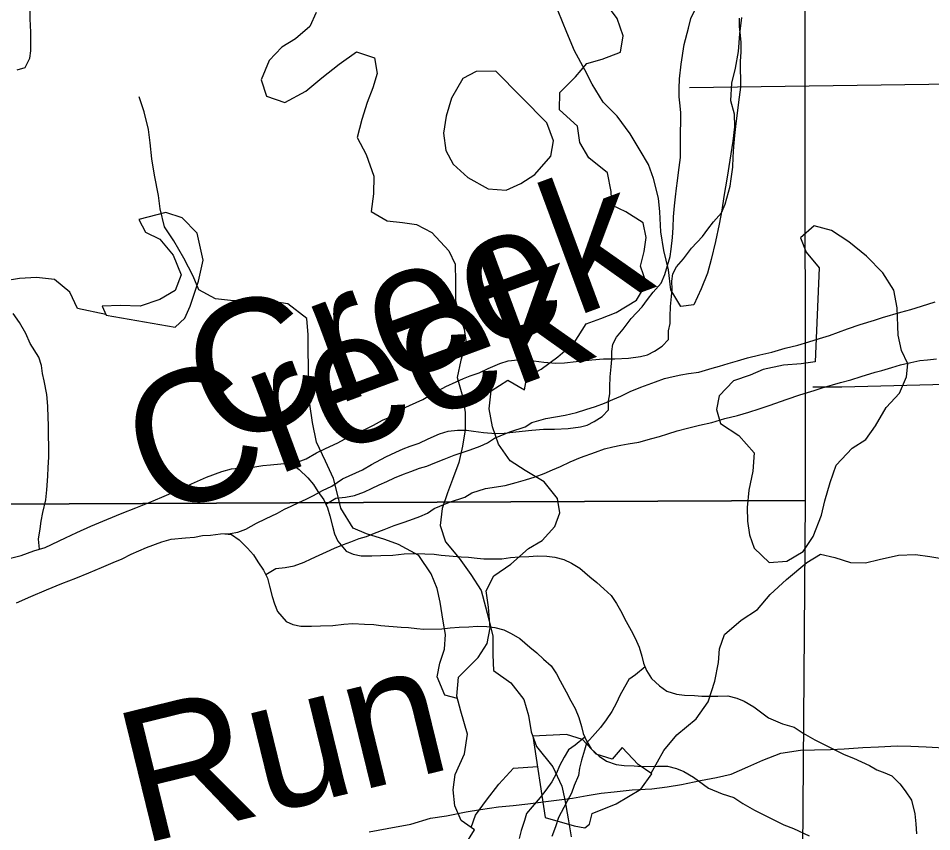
# Model space of a CAD drawing. Extents: x -21.1 to 50.3, y 0 to 22.1.
# Drawn here: x 7.902 to 8.559, y 17.901 to 18.486 of the extents above; entities that cross this region are included whole.
import ezdxf

# ---------------------------------------------------------------- set-up
doc = ezdxf.new("R2010")
doc.units = 0
for name, color, linetype in [('GM_X_City_Street', 7, 'Continuous'), ('GM_X_Major_Lake', 7, 'Continuous'), ('GM_X_Minor_Lake', 7, 'Continuous'), ('GM_X_Minor_River', 7, 'Continuous'), ('GM_X_Minor_River_Text', 7, 'Continuous'), ('GM_X_Section', 7, 'Continuous')]:
    doc.layers.add(name, color=color, linetype=linetype)

msp = doc.modelspace()

# ---------------------------------------------------------------- linework, layer by layer
at = {"layer": 'GM_X_City_Street'}
msp.add_line((8.38467, 18.43604), (8.9, 18.44311), dxfattribs=at)
msp.add_lwpolyline([(8.47328, 18.22088), (8.49404, 18.22088), (8.6626, 18.22527), (8.76114, 18.22611), (8.82796, 18.2278), (8.9, 18.22898)], dxfattribs=at)
at = {"layer": 'GM_X_Major_Lake'}
for points in [[(8.11609, 18.48998), (8.11153, 18.47974), (8.10129, 18.47101), (8.09143, 18.46494), (8.08233, 18.45546), (8.07664, 18.44143), (8.08042, 18.42967), (8.09369, 18.42512), (8.10886, 18.43347), (8.12023, 18.44295), (8.13275, 18.45281), (8.14526, 18.46154), (8.15815, 18.45737), (8.16003, 18.44599), (8.157, 18.43575), (8.15282, 18.42513), (8.14902, 18.41299), (8.1456, 18.4001), (8.15204, 18.38796), (8.15772, 18.37241), (8.15733, 18.35952), (8.15581, 18.347), (8.16718, 18.34017), (8.17817, 18.33904), (8.1884, 18.33752), (8.19939, 18.33183), (8.21152, 18.31856), (8.21606, 18.30908), (8.21643, 18.29656), (8.21642, 18.28291), (8.21869, 18.27343), (8.22248, 18.26243), (8.22399, 18.25257), (8.22019, 18.24005), (8.21753, 18.22754), (8.22132, 18.21426), (8.2232, 18.20251), (8.22319, 18.18999), (8.22129, 18.17823), (8.21863, 18.16647), (8.21408, 18.15434), (8.21066, 18.14486), (8.20686, 18.13348), (8.20534, 18.12134), (8.20913, 18.10958), (8.21897, 18.09783), (8.22731, 18.08607), (8.23488, 18.07469)], [(8.42198, 18.48622), (8.42046, 18.47446), (8.4197, 18.46195), (8.41741, 18.44981), (8.41476, 18.43919), (8.41399, 18.42667), (8.41664, 18.41719), (8.41701, 18.40771), (8.41587, 18.39747), (8.41359, 18.38382), (8.41168, 18.37168), (8.4094, 18.35765), (8.40788, 18.34779), (8.40598, 18.33792), (8.40332, 18.32541), (8.40028, 18.31251), (8.39762, 18.30265), (8.39307, 18.29127), (8.38775, 18.27989), (8.37828, 18.27875), (8.37108, 18.29051), (8.36958, 18.30492), (8.36617, 18.31896), (8.3639, 18.33223), (8.36315, 18.34664), (8.3624, 18.3565), (8.35862, 18.37054), (8.35521, 18.38077), (8.34915, 18.39064), (8.34196, 18.40277), (8.33249, 18.41529), (8.32264, 18.42553), (8.31468, 18.43842), (8.30938, 18.44866), (8.30181, 18.46231), (8.29651, 18.47559), (8.29008, 18.49076)], [(8.24525, 18.44767), (8.23122, 18.44742), (8.22169, 18.44258), (8.21359, 18.42823), (8.20968, 18.41537), (8.20766, 18.40326), (8.20944, 18.39072), (8.21465, 18.38081), (8.22517, 18.37123), (8.23988, 18.36313), (8.25276, 18.36226), (8.26342, 18.36709), (8.27334, 18.37345), (8.28484, 18.38662), (8.28684, 18.3976), (8.28204, 18.41054)], [(8.28204, 18.41054), (8.24525, 18.44767)], [(8.47485, 18.23884), (8.46498, 18.23741), (8.45208, 18.2364), (8.43764, 18.23349), (8.42813, 18.22941), (8.41633, 18.22534), (8.40599, 18.21444), (8.404, 18.20459), (8.40694, 18.1947), (8.42012, 18.18586), (8.43099, 18.17362), (8.43011, 18.16035), (8.42732, 18.14672), (8.42606, 18.13422), (8.42634, 18.12435), (8.42776, 18.11448), (8.43108, 18.10496), (8.44197, 18.09462), (8.4545, 18.09565), (8.46632, 18.10274), (8.47362, 18.1133), (8.47946, 18.1288), (8.48184, 18.13902), (8.48575, 18.15226), (8.49005, 18.16474), (8.50154, 18.17677), (8.51146, 18.18312), (8.51838, 18.19292), (8.52609, 18.20613), (8.53566, 18.21628), (8.54071, 18.228), (8.54156, 18.23747), (8.5371, 18.247), (8.53455, 18.25802), (8.53399, 18.27775), (8.53146, 18.29029), (8.52362, 18.30288), (8.51198, 18.31474), (8.49919, 18.3251), (8.48676, 18.33318), (8.47429, 18.33671), (8.46435, 18.32808), (8.46841, 18.3178), (8.47778, 18.30633)], [(8.47778, 18.30633), (8.47485, 18.23884)], [(8.23488, 18.07469), (8.23791, 18.06294), (8.24056, 18.05269), (8.2432, 18.0417), (8.2432, 18.02842), (8.24357, 18.01704), (8.25607, 18.00832), (8.26554, 17.99619), (8.26895, 17.98481), (8.27084, 17.97305), (8.27462, 17.96243), (8.28636, 17.94802), (8.2928, 17.93399), (8.29507, 17.92413), (8.29734, 17.91048), (8.29961, 17.89758)]]:
    msp.add_lwpolyline(points, dxfattribs=at)
at = {"layer": 'GM_X_Minor_Lake'}
for points in [[(8.01486, 18.26391), (8.02174, 18.2703), (8.02562, 18.27899), (8.03148, 18.29676), (8.03504, 18.3119), (8.03068, 18.33129), (8.01979, 18.34239), (8.00808, 18.34629), (7.98869, 18.34115), (7.99353, 18.33201), (8.00372, 18.32698), (8.01346, 18.31551), (8.01901, 18.30143), (8.01473, 18.29009), (8.00368, 18.28374), (7.9896, 18.27894), (7.97558, 18.27944), (7.9623, 18.27881), (7.96528, 18.27233)], [(7.96528, 18.27233), (8.01486, 18.26391)], [(8.28083, 17.91144), (8.30175, 17.90555), (8.30935, 17.90411), (8.31274, 17.9068), (8.31457, 17.91441), (8.33196, 17.92142), (8.34971, 17.93184), (8.35758, 17.94293), (8.34765, 17.94968), (8.33616, 17.96173), (8.32902, 17.9533), (8.3176, 17.957), (8.30764, 17.96754), (8.29623, 17.97123), (8.27195, 17.96987)], [(8.27195, 17.96987), (8.28083, 17.91144)]]:
    msp.add_lwpolyline(points, dxfattribs=at)
at = {"layer": 'GM_X_Minor_River'}
for points in [[(7.90126, 18.44871), (7.90696, 18.45026), (7.91035, 18.45712), (7.91108, 18.46244), (7.91101, 18.47573), (7.91058, 18.48523), (7.91055, 18.49017), (7.91089, 18.49815), (7.91083, 18.50727), (7.90962, 18.51979), (7.9088, 18.53157), (7.90762, 18.53802), (7.9072, 18.54409), (7.90641, 18.54979), (7.906, 18.55587), (7.9052, 18.56232), (7.9044, 18.56915), (7.90322, 18.57599), (7.90204, 18.58244), (7.90048, 18.58965)], [(8.22257, 17.89076), (8.23006, 17.9026), (8.22051, 17.90935), (8.21586, 17.91995), (8.21462, 17.93133), (8.21604, 17.94236), (8.22273, 17.95725), (8.22488, 17.97132), (8.22018, 17.988), (8.21743, 17.99861), (8.21844, 18.0123), (8.23274, 18.02649), (8.2391, 18.03643), (8.24127, 18.04785), (8.24, 18.06265), (8.23838, 18.07442), (8.24397, 18.0851), (8.25604, 18.09358), (8.26884, 18.10472), (8.27865, 18.11051), (8.28767, 18.12047), (8.29138, 18.13038), (8.28977, 18.14063), (8.28017, 18.1527), (8.26644, 18.16093), (8.25575, 18.16767), (8.2473, 18.17975), (8.24301, 18.19224), (8.24061, 18.20514), (8.24202, 18.21807), (8.25409, 18.22578), (8.26592, 18.21867), (8.26773, 18.22819), (8.27793, 18.2336), (8.28999, 18.24246), (8.30167, 18.25245), (8.31027, 18.2662), (8.32086, 18.2701), (8.33183, 18.27438), (8.34655, 18.28326), (8.35365, 18.29511), (8.34936, 18.3076), (8.35192, 18.31827), (8.35335, 18.32816), (8.35136, 18.33878), (8.33877, 18.34664), (8.32886, 18.35149), (8.32839, 18.36136), (8.32561, 18.37464), (8.31223, 18.38553), (8.30569, 18.39649), (8.30406, 18.40825), (8.29105, 18.41991), (8.29132, 18.43245), (8.30261, 18.44357), (8.31087, 18.45315), (8.32185, 18.45629), (8.33508, 18.46135), (8.33687, 18.47315), (8.33259, 18.48565), (8.32299, 18.49848)], [(8.12751, 18.14946), (8.13509, 18.15482), (8.14952, 18.16136), (8.15597, 18.16519), (8.16622, 18.17057), (8.17343, 18.17403), (8.17875, 18.17633), (8.18368, 18.17826), (8.19014, 18.18057), (8.1966, 18.18365), (8.20495, 18.18712), (8.21103, 18.18905), (8.21788, 18.18985), (8.22435, 18.18988), (8.2293, 18.18915), (8.23654, 18.18805), (8.2453, 18.18734), (8.25138, 18.18775), (8.25976, 18.18856), (8.27117, 18.18976), (8.27954, 18.19057), (8.28753, 18.19061), (8.29743, 18.19104), (8.30617, 18.19223), (8.31112, 18.1934), (8.31605, 18.19609), (8.32174, 18.19954), (8.32628, 18.2045), (8.32625, 18.21058), (8.32736, 18.2159), (8.32733, 18.22084), (8.32767, 18.22806), (8.32839, 18.23528), (8.32874, 18.24061), (8.32871, 18.2463), (8.32944, 18.25163), (8.33208, 18.25658), (8.337, 18.2623), (8.34267, 18.26993), (8.35061, 18.27833), (8.35439, 18.28368), (8.35855, 18.28902), (8.36422, 18.2955), (8.36685, 18.3016), (8.37059, 18.31454), (8.37132, 18.31986), (8.37241, 18.32822), (8.37275, 18.33544), (8.37309, 18.34304), (8.37381, 18.35102), (8.37453, 18.35748), (8.37526, 18.36357), (8.37599, 18.36889), (8.37672, 18.37497), (8.37818, 18.38562), (8.37808, 18.40423), (8.37842, 18.41107), (8.37838, 18.41791), (8.37798, 18.42285), (8.37718, 18.4293), (8.37715, 18.43538), (8.37749, 18.44222), (8.37857, 18.45286), (8.38078, 18.46693), (8.38376, 18.47872), (8.38562, 18.48557), (8.38976, 18.49433)], [(8.1708, 18.19997), (8.17838, 18.20534), (8.19281, 18.21187), (8.19926, 18.21571), (8.20951, 18.22108), (8.21672, 18.22454), (8.22204, 18.22685), (8.22697, 18.22878), (8.23343, 18.23109), (8.23988, 18.23417), (8.24824, 18.23763), (8.25432, 18.23956), (8.26117, 18.24036), (8.26764, 18.2404), (8.27259, 18.23967), (8.27983, 18.23856), (8.28859, 18.23785), (8.29467, 18.23827), (8.30304, 18.23907), (8.31446, 18.24027), (8.32283, 18.24108), (8.33082, 18.24113), (8.34072, 18.24156), (8.34946, 18.24275), (8.3544, 18.24392), (8.35934, 18.2466), (8.36503, 18.25005), (8.36957, 18.25502), (8.36954, 18.26109), (8.37065, 18.26642), (8.37062, 18.27136), (8.37096, 18.27858), (8.37168, 18.2858), (8.37203, 18.29112), (8.372, 18.29682), (8.37273, 18.30214), (8.37537, 18.30709), (8.38029, 18.31282), (8.38595, 18.32045), (8.3939, 18.32885), (8.39768, 18.33419), (8.40183, 18.33953), (8.40751, 18.34602), (8.41014, 18.35211), (8.41387, 18.36505), (8.41461, 18.37037), (8.4157, 18.37874), (8.41604, 18.38596), (8.41638, 18.39356), (8.4171, 18.40154), (8.41782, 18.408), (8.41855, 18.41408), (8.41928, 18.41941), (8.42001, 18.42549), (8.42147, 18.43613), (8.42137, 18.45475), (8.42171, 18.46159), (8.42167, 18.46842), (8.42127, 18.47336), (8.42047, 18.47981), (8.42043, 18.48589)], [(8.21782, 17.99709), (8.20869, 17.99929), (8.20326, 18.01253), (8.20507, 18.02243), (8.20839, 18.03234), (8.20906, 18.04298), (8.20746, 18.05247), (8.20544, 18.06613), (8.20307, 18.07598), (8.1988, 18.08658), (8.18995, 18.0998), (8.17546, 18.10764), (8.16556, 18.11135), (8.15225, 18.1154), (8.14272, 18.11949), (8.13386, 18.13385), (8.1315, 18.14371), (8.12874, 18.15508), (8.12294, 18.16756), (8.11636, 18.18118), (8.11358, 18.19521), (8.11156, 18.20849), (8.11066, 18.22406), (8.11036, 18.25825), (8.10949, 18.27002), (8.09574, 18.28053), (8.08471, 18.28233), (8.06991, 18.28333), (8.05663, 18.28283), (8.04371, 18.28423), (8.03189, 18.29057), (8.02763, 18.30041), (8.02107, 18.31327), (8.01374, 18.32574), (8.0072, 18.33594), (8.00405, 18.34882), (8.00282, 18.35831), (8.00003, 18.3731), (7.99803, 18.38486), (7.99679, 18.39625), (7.99557, 18.40574), (7.99242, 18.41863), (7.9889, 18.42924)], [(7.96501, 18.27292), (7.94464, 18.27719), (7.93896, 18.28895), (7.92797, 18.29805), (7.91508, 18.29957), (7.90296, 18.2988), (7.8912, 18.29691)], [(8.12311, 18.13661), (8.12319, 18.13665), (8.1304, 18.14087), (8.13724, 18.14167), (8.14371, 18.14284), (8.15093, 18.14554), (8.15586, 18.14785), (8.16156, 18.15054), (8.16687, 18.15285), (8.17257, 18.15554), (8.17902, 18.15823), (8.18434, 18.16016), (8.19042, 18.16248), (8.19574, 18.16402), (8.20143, 18.16633), (8.20827, 18.16903), (8.21549, 18.17173), (8.22195, 18.17405), (8.22689, 18.17559), (8.23411, 18.17829), (8.23942, 18.1806), (8.24435, 18.18405), (8.25536, 18.18866), (8.26638, 18.19214), (8.27132, 18.19521), (8.28119, 18.1983), (8.29526, 18.20066), (8.30325, 18.2026), (8.31009, 18.20454), (8.31693, 18.20686), (8.32339, 18.20917), (8.32946, 18.21187), (8.33516, 18.21418), (8.34199, 18.21763), (8.34958, 18.22072), (8.36022, 18.22457), (8.36668, 18.22689), (8.37276, 18.22844), (8.37847, 18.22961), (8.38379, 18.2304), (8.3914, 18.23158), (8.4009, 18.2343), (8.40622, 18.23584), (8.4123, 18.23778), (8.41914, 18.23971), (8.42636, 18.24165), (8.4351, 18.24398), (8.44384, 18.24593), (8.45335, 18.24864), (8.46247, 18.25097), (8.47045, 18.25329), (8.47805, 18.25562), (8.48527, 18.25793), (8.49818, 18.26256), (8.5073, 18.26565), (8.51756, 18.26875), (8.52326, 18.27068), (8.53656, 18.27455), (8.54379, 18.27649), (8.55139, 18.27881), (8.56126, 18.28191)], [(7.91722, 18.10436), (7.91664, 18.11158), (7.91774, 18.1188), (7.91847, 18.12451), (7.91958, 18.13059), (7.92181, 18.13972), (7.92253, 18.14694), (7.92324, 18.15682), (7.92358, 18.1629), (7.92392, 18.1705), (7.92379, 18.19368), (7.92339, 18.19861), (7.92334, 18.20697), (7.92253, 18.21532), (7.92057, 18.22519), (7.9194, 18.2305), (7.91861, 18.2362), (7.91667, 18.24226), (7.91053, 18.25211), (7.90744, 18.25931), (7.90283, 18.26726), (7.89823, 18.27369)], [(8.07982, 18.08609), (8.0799, 18.08613), (8.08711, 18.09035), (8.09395, 18.09115), (8.10042, 18.09233), (8.10764, 18.09503), (8.11257, 18.09733), (8.11827, 18.10002), (8.12358, 18.10233), (8.12928, 18.10502), (8.13574, 18.10772), (8.14105, 18.10965), (8.14713, 18.11196), (8.15245, 18.11351), (8.15815, 18.11582), (8.16499, 18.11851), (8.1722, 18.12122), (8.17866, 18.12353), (8.1836, 18.12507), (8.19082, 18.12777), (8.19613, 18.13008), (8.20106, 18.13353), (8.21207, 18.13815), (8.22309, 18.14163), (8.22803, 18.1447), (8.2379, 18.14779), (8.25198, 18.15015), (8.25996, 18.15209), (8.2668, 18.15403), (8.27364, 18.15634), (8.2801, 18.15866), (8.28617, 18.16135), (8.29187, 18.16366), (8.2987, 18.16712), (8.3063, 18.1702), (8.31693, 18.17406), (8.32339, 18.17637), (8.32947, 18.17793), (8.33518, 18.1791), (8.3405, 18.17989), (8.34811, 18.18107), (8.35761, 18.18378), (8.36293, 18.18533), (8.36901, 18.18726), (8.37585, 18.1892), (8.38307, 18.19114), (8.39181, 18.19347), (8.40056, 18.19541), (8.41006, 18.19812), (8.41918, 18.20045), (8.42716, 18.20278), (8.43476, 18.2051), (8.44198, 18.20742), (8.4549, 18.21205), (8.46402, 18.21514), (8.47427, 18.21823), (8.47997, 18.22017), (8.49327, 18.22404), (8.5005, 18.22598), (8.5081, 18.2283), (8.51798, 18.23139), (8.52292, 18.23256), (8.53014, 18.23488), (8.53622, 18.23681), (8.54382, 18.23837), (8.55028, 18.23993), (8.55561, 18.24034), (8.56208, 18.24113)], [(7.8935, 18.09702), (7.90414, 18.09973), (7.91326, 18.1032), (7.92124, 18.10553), (7.93604, 18.11245), (7.94402, 18.11629), (7.95427, 18.1209), (7.96566, 18.12552), (7.97668, 18.13015), (7.98655, 18.134), (7.99604, 18.13785), (8.00516, 18.1417), (8.01351, 18.14516), (8.01997, 18.14786), (8.02642, 18.15131), (8.03743, 18.15593), (8.04845, 18.16017), (8.05529, 18.16211), (8.06556, 18.16292), (8.07203, 18.16334), (8.07774, 18.16451), (8.08344, 18.16492), (8.09067, 18.16572), (8.09752, 18.16614), (8.10323, 18.16693), (8.10892, 18.16924), (8.11651, 18.17346), (8.12297, 18.17654), (8.1317, 18.18077), (8.13663, 18.18345), (8.14157, 18.18576), (8.14688, 18.18845), (8.1522, 18.19076), (8.15751, 18.19345), (8.16396, 18.1969), (8.1708, 18.19997)], [(8.09377, 18.16591), (8.09867, 18.16539), (8.10402, 18.16162), (8.11014, 18.15557), (8.11436, 18.15066), (8.11743, 18.14574), (8.12165, 18.13968), (8.12434, 18.134), (8.1259, 18.12831), (8.12785, 18.12072), (8.1294, 18.11541), (8.13171, 18.1101), (8.13784, 18.10292), (8.1428, 18.10067), (8.14852, 18.09956), (8.15613, 18.0996), (8.1626, 18.09964), (8.17135, 18.10007), (8.17934, 18.10087), (8.18581, 18.10129), (8.19419, 18.10095), (8.20104, 18.10061), (8.20599, 18.09988), (8.22046, 18.09882), (8.22579, 18.09847), (8.23189, 18.09774), (8.23684, 18.09739), (8.24978, 18.09746), (8.25587, 18.09825), (8.26233, 18.09867), (8.26918, 18.09909), (8.27527, 18.0995), (8.28213, 18.09916), (8.28784, 18.09843), (8.29432, 18.09695), (8.29966, 18.09432), (8.30577, 18.09055), (8.31304, 18.08451), (8.31801, 18.08036), (8.32298, 18.07583), (8.32834, 18.07092), (8.33218, 18.06524), (8.33487, 18.06032), (8.3391, 18.05237), (8.34256, 18.04593), (8.34564, 18.04024), (8.34834, 18.0338), (8.35028, 18.02735), (8.35145, 18.02242), (8.35376, 18.01712), (8.35722, 18.01144), (8.36296, 18.00615), (8.36831, 18.00238), (8.37517, 18.00014), (8.38089, 17.99941), (8.38812, 17.99907), (8.39345, 17.99872), (8.40487, 17.99878), (8.4121, 17.99882), (8.41858, 17.99734), (8.42392, 17.99509), (8.4308, 17.99095), (8.4415, 17.98303), (8.45142, 17.9789), (8.45981, 17.97629), (8.4663, 17.97215), (8.4747, 17.96726), (8.48616, 17.96162), (8.4957, 17.95674), (8.50256, 17.95411), (8.51401, 17.94886), (8.51936, 17.94585), (8.52508, 17.9436), (8.53004, 17.94135), (8.53578, 17.93568), (8.53962, 17.93077), (8.54422, 17.92395), (8.54656, 17.91409), (8.54736, 17.90687), (8.54778, 17.89966)], [(7.90073, 18.06577), (7.91098, 18.07039), (7.92237, 18.07501), (7.93339, 18.07963), (7.94326, 18.08348), (7.95276, 18.08733), (7.96187, 18.09118), (7.97023, 18.09465), (7.97668, 18.09734), (7.98313, 18.1008), (7.99415, 18.10542), (8.00516, 18.10966), (8.012, 18.11159), (8.02227, 18.11241), (8.02874, 18.11282), (8.03445, 18.114), (8.04016, 18.11441), (8.04738, 18.11521), (8.05423, 18.11562), (8.05994, 18.11642), (8.06563, 18.11873), (8.07322, 18.12295), (8.07968, 18.12602), (8.08841, 18.13025), (8.09334, 18.13294), (8.09828, 18.13524), (8.10359, 18.13793), (8.10891, 18.14024), (8.11422, 18.14293), (8.12067, 18.14638), (8.12751, 18.14946)], [(8.05048, 18.1154), (8.05538, 18.11487), (8.06073, 18.1111), (8.06685, 18.10506), (8.07107, 18.10014), (8.07414, 18.09522), (8.07836, 18.08916), (8.08106, 18.08348), (8.08261, 18.07779), (8.08456, 18.07021), (8.08611, 18.0649), (8.08842, 18.05959), (8.09455, 18.0524), (8.09951, 18.05015), (8.10523, 18.04904), (8.11284, 18.04909), (8.11931, 18.04912), (8.12806, 18.04955), (8.13605, 18.05035), (8.14252, 18.05077), (8.1509, 18.05044), (8.15775, 18.05009), (8.1627, 18.04936), (8.17717, 18.0483), (8.1825, 18.04795), (8.1886, 18.04722), (8.19355, 18.04687), (8.20649, 18.04694), (8.21258, 18.04774), (8.21905, 18.04815), (8.2259, 18.04857), (8.23198, 18.04898), (8.23884, 18.04864), (8.24455, 18.04791), (8.25103, 18.04643), (8.25637, 18.0438), (8.26249, 18.04004), (8.26975, 18.034), (8.27472, 18.02984), (8.2797, 18.02531), (8.28505, 18.0204), (8.28889, 18.01473), (8.29158, 18.0098), (8.29581, 18.00185), (8.29927, 17.99541), (8.30235, 17.98973), (8.30505, 17.98329), (8.30699, 17.97684), (8.30816, 17.9719), (8.31047, 17.9666), (8.31393, 17.96092), (8.31967, 17.95563), (8.32502, 17.95186), (8.33188, 17.94962), (8.3376, 17.94889), (8.34483, 17.94855), (8.35016, 17.9482), (8.36158, 17.94827), (8.36881, 17.94831), (8.37529, 17.94682), (8.38063, 17.94457), (8.38751, 17.94043), (8.39821, 17.93251), (8.40813, 17.92839), (8.41652, 17.92578), (8.42302, 17.92163), (8.43142, 17.91674), (8.44287, 17.91111), (8.45241, 17.90622), (8.45927, 17.9036), (8.47072, 17.89834)], [(8.35705, 17.94329), (8.36615, 17.95973), (8.37554, 17.97083), (8.38948, 17.98236), (8.3981, 17.9946), (8.40289, 18.00946), (8.40543, 18.02279), (8.4061, 18.03267), (8.4098, 18.04296), (8.42185, 18.05334), (8.43355, 18.06104), (8.44256, 18.07177), (8.45423, 18.08251), (8.46892, 18.09481), (8.47873, 18.1006), (8.489, 18.09842), (8.50041, 18.09473), (8.51104, 18.09445), (8.52089, 18.09682), (8.5349, 18.09999), (8.54704, 18.10048), (8.5573, 18.09906), (8.57212, 18.09654)], [(8.35261, 18.01977), (8.34579, 18.01403), (8.34086, 18.01059), (8.33784, 18.00525), (8.33445, 17.99916), (8.33219, 17.99382), (8.3288, 17.98773), (8.32465, 17.98162), (8.32049, 17.97628), (8.31482, 17.96979), (8.31066, 17.96483), (8.30916, 17.95989), (8.30692, 17.95266), (8.30543, 17.94695), (8.3047, 17.94163), (8.30169, 17.93439), (8.29982, 17.92906), (8.2968, 17.92373), (8.29417, 17.91877), (8.2904, 17.91154), (8.28816, 17.90469), (8.28553, 17.89783)], [(8.30932, 17.96925), (8.3025, 17.96352), (8.29757, 17.96007), (8.29455, 17.95474), (8.29116, 17.94864), (8.28891, 17.94331), (8.28552, 17.93721), (8.28136, 17.93111), (8.2772, 17.92577), (8.27153, 17.91928), (8.26737, 17.91432), (8.26588, 17.90937), (8.26363, 17.90214), (8.26214, 17.89643)], [(8.15421, 17.90109), (8.16716, 17.90355), (8.18431, 17.90671), (8.19843, 17.91106), (8.20985, 17.91278), (8.22395, 17.91561), (8.23423, 17.91735), (8.24717, 17.91905), (8.25782, 17.92003), (8.26847, 17.92139), (8.28522, 17.92341), (8.30044, 17.92546), (8.3111, 17.9272), (8.32101, 17.92895), (8.33052, 17.92994), (8.34345, 17.93126), (8.35752, 17.93219), (8.36856, 17.93354), (8.37884, 17.93529), (8.39256, 17.93811), (8.40399, 17.94022), (8.41466, 17.94272), (8.42651, 17.94786), (8.43722, 17.95263), (8.45021, 17.95776), (8.4643, 17.95982), (8.47456, 17.96004), (8.48595, 17.96025), (8.49584, 17.96086), (8.50915, 17.9618), (8.52055, 17.96238), (8.53386, 17.96294), (8.54373, 17.96279), (8.55474, 17.96224), (8.56764, 17.96167)], [(8.22752, 17.9044), (8.23072, 17.91325), (8.23859, 17.92396), (8.2476, 17.93544), (8.25812, 17.94694), (8.27527, 17.94803)]]:
    msp.add_lwpolyline(points, dxfattribs=at)
at = {"layer": 'GM_X_Section'}
for points in [[(7.45853, 19.14217), (8.46716, 19.13592), (8.4678, 18.13938), (7.46215, 18.13462)], [(7.46215, 18.13462), (8.4678, 18.13938), (8.46003, 17.13115), (8.39638, 17.13154), (7.47526, 17.13233)]]:
    msp.add_lwpolyline(points, close=True, dxfattribs=at)

# ---------------------------------------------------------------- texts
at = {"layer": 'GM_X_Minor_River_Text'}
for s, height, rotation, p in [('Creek', 0.094721, 20.31721, (8.04445, 18.17566)), ('Creek', 0.094721, 20.31721, (8.00116, 18.12514)), ('Run', 0.094723, 13.77536, (7.98995, 17.89202))]:
    msp.add_text(s, height=height, rotation=rotation, dxfattribs=at).set_placement(p)

doc.saveas('drawing.dxf')
